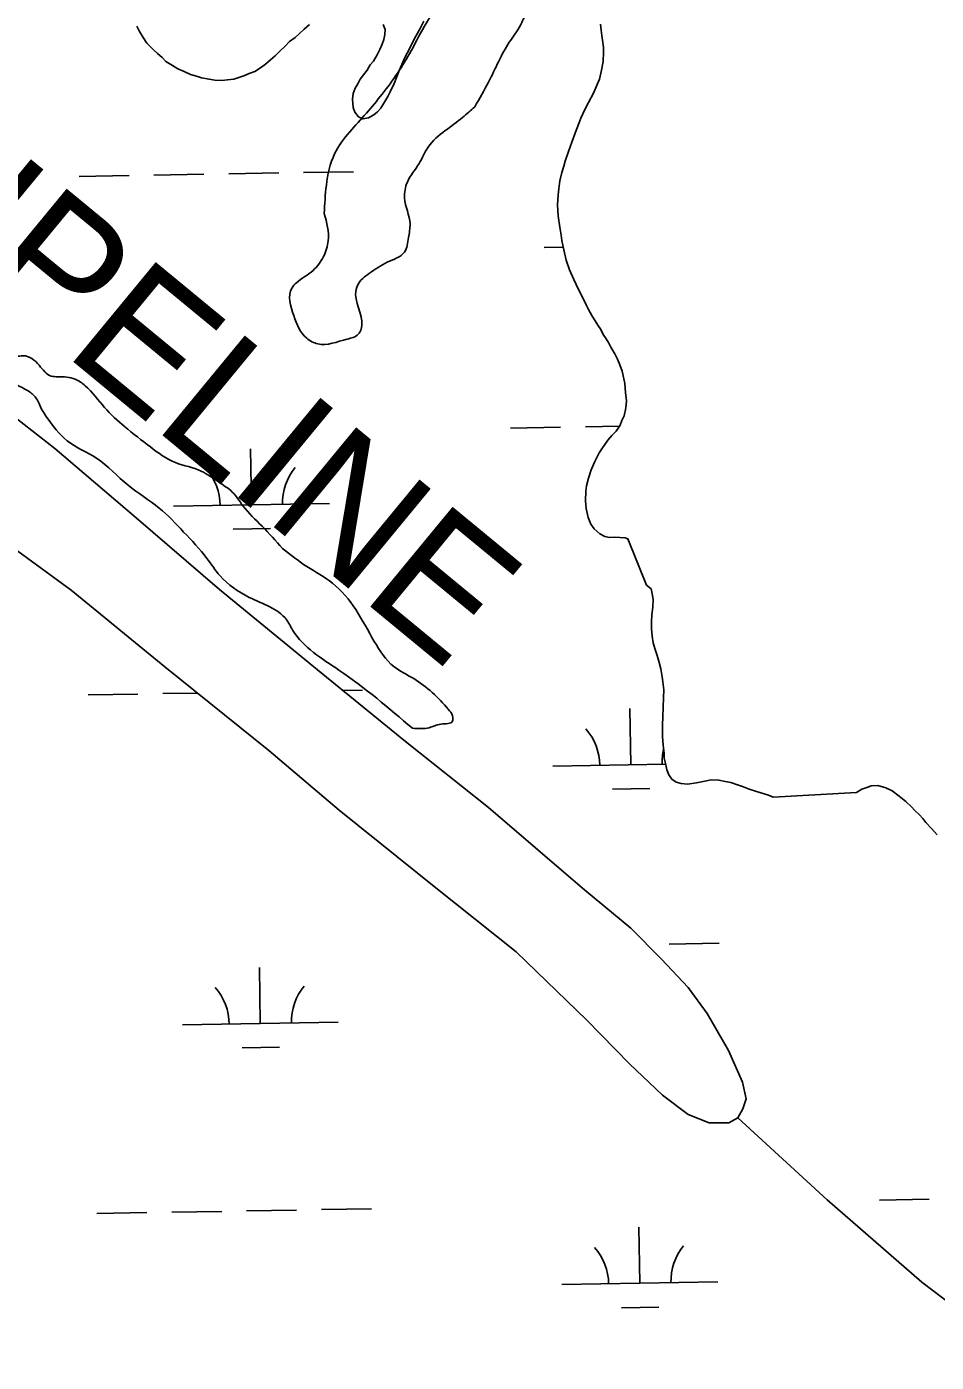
# Model space of a CAD drawing. Extents: x 3887375 to 3925618, y 296674 to 322633.
# Drawn here: x 3902961 to 3903544, y 308813 to 309670 of the extents above; entities that cross this region are included whole.
import ezdxf

# ---------------------------------------------------------------- set-up
doc = ezdxf.new("R2010")
doc.units = 0
for name, color, linetype in [('V-RIVR-EDGE', 7, 'Continuous'), ('V-RIVR-IDEN', 7, 'Continuous'), ('V-TOPO-SHOR', 7, 'Continuous'), ('V-WETL-SWMP', 7, 'Continuous')]:
    doc.layers.add(name, color=color, linetype=linetype)

msp = doc.modelspace()

# ---------------------------------------------------------------- linework, layer by layer
at = {"layer": 'V-RIVR-EDGE'}
for points in [[(3903151.55, 309549.98), (3903152.91, 309568.03), (3903158.25, 309588.27), (3903167.97, 309602.34), (3903178.56, 309614.2), (3903188.72, 309626.5), (3903207.28, 309654.2), (3903230.7, 309687.6), (3903244.38, 309700.78), (3903244.39, 309705.18), (3903230.77, 309714.46), (3903227.27, 309722.4), (3903230.81, 309731.19), (3903238.31, 309738.66), (3903250.22, 309747.88), (3903260.81, 309757.1), (3903271.86, 309770.28), (3903281.6, 309793.15), (3903302.81, 309823.92), (3903317.36, 309834.01), (3903326.2, 309845), (3903337.68, 309859.06), (3903344.77, 309878.42), (3903351.86, 309893.81), (3903362.89, 309903.47), (3903369.54, 309924.15), (3903373.13, 309951), (3903379.77, 309965.51), (3903393, 309972.08), (3903404.88, 309970.73), (3903408.39, 309963.68), (3903405.72, 309953.56), (3903407.91, 309946.95), (3903416.7, 309942.96), (3903422.4, 309933.26), (3903421.5, 309923.58), (3903411.78, 309910.83), (3903400.3, 309898.09), (3903392.34, 309884.02), (3903379.08, 309863.8), (3903365.8, 309836.09), (3903358.28, 309820.26), (3903346.32, 309791.23), (3903332.2, 309778.06), (3903316.75, 309761.8), (3903300.83, 309736.74), (3903292.44, 309727.52), (3903284.48, 309712.57), (3903285.34, 309703.32), (3903295.87, 309688.76), (3903295.85, 309681.28), (3903293.65, 309679.08), (3903281.31, 309676.91), (3903277.33, 309670.76), (3903270.26, 309659.77), (3903256.99, 309634.26), (3903248.14, 309618.43)], [(3903248.14, 309618.43), (3903240.2, 309611.41), (3903229.17, 309603.07), (3903218.14, 309592.53), (3903212.39, 309581.97), (3903204.87, 309570.1), (3903203.09, 309559.98), (3903206.57, 309543.24), (3903205.67, 309534.44), (3903203, 309525.2), (3903191.98, 309518.62), (3903180.51, 309511.6), (3903173.01, 309504.14), (3903171.67, 309497.97), (3903175.14, 309475.51), (3903173.37, 309472.43), (3903166.32, 309469.37), (3903147.38, 309466.33), (3903140.34, 309469.87), (3903132.01, 309484.42), (3903130.73, 309502.04), (3903133.82, 309505.55), (3903144.41, 309513.45), (3903151.04, 309522.24), (3903154.14, 309532.36), (3903151.55, 309549.98)], [(3903208.08, 309219.74), (3903160.96, 309257.08), (3903131.47, 309282.49), (3903127.27, 309289.41), (3903103.51, 309303.67), (3903084.73, 309317.53), (3903076.32, 309328.68), (3903061.39, 309345.61), (3903045.69, 309361), (3903025.77, 309375.63), (3903005.47, 309392.95), (3902986.69, 309404.13), (3902973.68, 309419.13), (3902970.24, 309424.51), (3902967.57, 309430.28), (3902962.97, 309435.28), (3902949.56, 309443.37), (3902943.82, 309451.83), (3902935.02, 309459.91), (3902930.81, 309464.91), (3902929.67, 309468.75), (3902931.98, 309472.58), (3902937.73, 309472.19), (3902943.48, 309466.41), (3902953.82, 309458.33), (3902958.43, 309458.7), (3902968.77, 309452.53), (3902976.43, 309445.61), (3902980.65, 309445.21), (3902991.78, 309443.65), (3902998.29, 309439.41), (3903010.54, 309425.56), (3903023.56, 309413.25), (3903040.03, 309400.16), (3903056.13, 309390.14), (3903072.62, 309384.73), (3903083.73, 309377.79), (3903092.54, 309371.24), (3903099.43, 309362.4), (3903111.68, 309349.32), (3903124.69, 309335.09)], [(3903124.69, 309335.09), (3903140.4, 309323.53), (3903156.88, 309312.75), (3903171.81, 309295.82), (3903183.65, 309275.45), (3903196.28, 309259.3), (3903208.93, 309251.59), (3903231.14, 309231.96), (3903233.81, 309227.73), (3903233.81, 309224.28), (3903226.51, 309222.38), (3903218.83, 309220.09), (3903208.08, 309219.74)]]:
    msp.add_spline(points, degree=3, dxfattribs=at)
at = {"layer": 'V-TOPO-SHOR'}
for points in [[(3903328.79, 309671.43), (3903329.24, 309667.48), (3903329.68, 309664.15), (3903330.12, 309661.03), (3903330.58, 309656.45), (3903330.6, 309653.33), (3903330.44, 309647.5), (3903329.45, 309641.87), (3903328.04, 309636.02)], [(3903328.04, 309636.02), (3903326.61, 309632.68), (3903324.15, 309627.04), (3903321.08, 309621.18), (3903318.62, 309616.58), (3903316.16, 309611.15), (3903314.94, 309607.6), (3903312.7, 309602.17), (3903310.46, 309595.69), (3903308.21, 309589.64), (3903306.18, 309583.58), (3903305.17, 309580.24), (3903303.95, 309576.28), (3903302.74, 309570.85), (3903301.95, 309565.64), (3903301.57, 309561.89), (3903301.2, 309555.43), (3903301.68, 309548.35), (3903302.57, 309541.07), (3903303.44, 309536.08), (3903303.89, 309532.55), (3903305.19, 309526.52), (3903306.7, 309520.08), (3903308.83, 309513.85), (3903311.59, 309507.62), (3903314.55, 309501.19), (3903316.67, 309497.04), (3903319.63, 309491.24), (3903321.11, 309488.33), (3903323.23, 309484.39), (3903327.02, 309478.39), (3903328.92, 309475.49), (3903330.4, 309472.38), (3903332.3, 309469.48), (3903333.99, 309466.78), (3903335.47, 309464.09), (3903338, 309459.94), (3903339.7, 309456.42), (3903341.18, 309452.89), (3903342.67, 309448.74), (3903343.75, 309443.96), (3903344.4, 309440.84), (3903344.87, 309435.01), (3903345.33, 309429.81), (3903344.95, 309425.22), (3903343.95, 309420.22), (3903342.51, 309417.09), (3903341.29, 309414.16), (3903338.82, 309410.39), (3903335.93, 309407.45), (3903333.45, 309404.52), (3903331.6, 309401.79), (3903329.54, 309399.07), (3903327.9, 309396.35), (3903325.03, 309390.91), (3903322.78, 309385.48), (3903320.95, 309380.05), (3903319.74, 309375.25), (3903319.35, 309371.92), (3903319.19, 309365.67), (3903319.65, 309360.68), (3903320.74, 309354.85), (3903322.44, 309350.71), (3903324.75, 309347.6), (3903328.32, 309344.51), (3903331.46, 309342.66), (3903334.58, 309342.06), (3903337.91, 309342.29), (3903341.04, 309342.11), (3903344.58, 309341.93), (3903346.34, 309341.24)], [(3902944.39, 309426.12), (3902978.86, 309399.18), (3903030.85, 309354.78), (3903084.48, 309308.76), (3903147.32, 309257.17), (3903203.77, 309211.17), (3903256.91, 309168.9), (3903317.17, 309117.06), (3903330.84, 309105.78)], [(3903330.84, 309105.78), (3903348.16, 309091.54), (3903367.88, 309071.67), (3903385, 309053.43), (3903397.15, 309036.79), (3903410.78, 309013.1), (3903419.9, 308992.67), (3903422.1, 308982.08), (3903420.04, 308975.7), (3903416.78, 308969.78), (3903411.15, 308966.67), (3903398.43, 308966.57), (3903384.95, 308971.88), (3903368.59, 308984.48), (3903347.45, 309004.57), (3903319.89, 309032.4), (3903274.75, 309076.34), (3903223.04, 309117.4), (3903161.13, 309167.09), (3903116.04, 309205.38), (3903049.38, 309259.04), (3902989.35, 309308.28), (3902949.52, 309337.42)], [(3903346.34, 309341.24), (3903358.18, 309311.59), (3903361.3, 309309.13), (3903361.94, 309306.03), (3903362.59, 309302.32), (3903362.22, 309297.56), (3903361.64, 309292.18), (3903361.46, 309288.25), (3903361.5, 309283.49), (3903361.96, 309278.74), (3903362.61, 309274.61), (3903363.67, 309270.9), (3903365.16, 309266.36), (3903366.43, 309261.82), (3903367.5, 309257.91), (3903368.37, 309252.74), (3903368.81, 309249.44), (3903369.26, 309244.48), (3903369.1, 309239.31), (3903368.94, 309233.31), (3903368.78, 309226.9), (3903368.41, 309221.94), (3903368.44, 309218.22), (3903368.47, 309214.49), (3903368.93, 309208.91), (3903369.59, 309203.75), (3903369.62, 309200.65), (3903370.69, 309196.32), (3903371.33, 309193.01), (3903372.6, 309189.92), (3903374.48, 309187.04), (3903377.19, 309185.21), (3903380.5, 309184.2), (3903384.64, 309183.82), (3903390.22, 309184.69), (3903395.58, 309185.77), (3903399.71, 309186.63), (3903404.68, 309186.46), (3903408.61, 309185.67), (3903412.34, 309184.87), (3903416.69, 309183.46), (3903419.8, 309182.45), (3903424.16, 309180.62), (3903428.1, 309179.41), (3903431.62, 309178.41), (3903436.39, 309176.79), (3903439.4, 309175.53)], [(3903439.4, 309175.53), (3903492.88, 309178.5), (3903496.38, 309180.59), (3903499.47, 309181.65), (3903502.36, 309182.71), (3903506.7, 309182.95), (3903511.67, 309181.54), (3903515.82, 309179.51), (3903520.19, 309176.24), (3903524.56, 309172.76), (3903528.1, 309169.27), (3903530.4, 309167.02), (3903533.11, 309164.35), (3903535.4, 309161.89), (3903537.49, 309159.22), (3903541.04, 309155.52), (3903544.58, 309151.42)], [(3903416.78, 308969.78), (3903474.15, 308917.26), (3903534.78, 308864.52), (3903616.17, 308802.89)]]:
    msp.add_lwpolyline(points, dxfattribs=at)
at = {"layer": 'V-WETL-SWMP'}
for p, q in [((3902994.38, 309573.73), (3903026.37, 309574.28)), ((3903042.37, 309574.56), (3903074.37, 309575.11)), ((3903090.36, 309575.38), (3903122.36, 309575.93)), ((3903138.36, 309576.2), (3903170.35, 309576.75)), ((3903292.52, 309528.1), (3903304.8, 309528.31)), ((3903271.1, 309412.28), (3903303.09, 309412.83)), ((3903319.09, 309413.11), (3903340.84, 309413.48)), ((3903104.85, 309362.99), (3903104.24, 309398.99)), ((3903054.86, 309362.14), (3903154.85, 309363.85)), ((3903093.12, 309347.36), (3903117.12, 309347.77)), ((3903000.09, 309241.11), (3903032.08, 309241.66)), ((3903048.08, 309241.93), (3903070.16, 309242.31)), ((3903163.59, 309243.91), (3903176.06, 309244.13)), ((3903348.22, 309196.33), (3903347.6, 309232.33)), ((3903298.23, 309195.47), (3903370.59, 309196.72)), ((3903336.49, 309180.7), (3903360.49, 309181.11)), ((3903372.79, 309081.31), (3903404.79, 309081.85)), ((3903110.56, 309030.37), (3903109.95, 309066.36)), ((3903060.57, 309029.51), (3903160.56, 309031.23)), ((3903098.83, 309014.73), (3903122.83, 309015.14)), ((3903507.63, 308917.09), (3903539.63, 308917.64)), ((3903005.8, 308908.48), (3903037.79, 308909.03)), ((3903053.79, 308909.3), (3903085.78, 308909.85)), ((3903101.78, 308910.13), (3903133.78, 308910.68)), ((3903149.78, 308910.95), (3903181.77, 308911.5)), ((3903353.93, 308863.71), (3903353.31, 308899.7)), ((3903303.94, 308862.85), (3903403.92, 308864.56)), ((3903342.2, 308848.07), (3903366.2, 308848.48))]:
    msp.add_line(p, q, dxfattribs=at)
for points in [[(3903031.32, 309670.08), (3903033.01, 309666.76), (3903035.34, 309662.81), (3903037.87, 309659.08), (3903041.66, 309655.35), (3903044.6, 309652.46), (3903047.54, 309649.98), (3903050.06, 309647.5), (3903054.25, 309644.82), (3903057.61, 309642.76), (3903061.79, 309640.92), (3903065.77, 309639.07), (3903069.74, 309638.06), (3903072.88, 309637.05), (3903077.68, 309636.04), (3903081.44, 309635.45), (3903085.82, 309635.27), (3903089.57, 309635.72), (3903093.53, 309636.17), (3903096.86, 309637.24), (3903099.98, 309638.31), (3903103.31, 309639.79), (3903107.05, 309641.08), (3903110.58, 309643.4), (3903113.9, 309645.72), (3903117, 309648.46), (3903120.11, 309650.98), (3903123, 309654.14), (3903126.52, 309657.29), (3903129.21, 309660.23), (3903132.94, 309662.77), (3903135.43, 309665.08), (3903138.74, 309668.24), (3903142.05, 309671.18)], [(3903189.4, 309671.15), (3903190.67, 309668.03), (3903190.49, 309664.7), (3903189.68, 309661.56), (3903188.66, 309658.63), (3903187.23, 309655.08), (3903185.59, 309651.72), (3903183.12, 309647.74), (3903181.06, 309645.22), (3903179, 309641.87), (3903176.73, 309638.93), (3903174.66, 309635.99), (3903173.02, 309633.06), (3903171.37, 309630.34), (3903170.15, 309626.99), (3903169.76, 309623.23), (3903170.22, 309617.81), (3903171.29, 309614.9), (3903173.61, 309612), (3903176.33, 309610.56), (3903179.87, 309611.22), (3903183.4, 309613.12), (3903185.68, 309615.23), (3903187.95, 309617.54), (3903189.81, 309620.68), (3903192.27, 309624.87), (3903193.92, 309628.02), (3903196.38, 309633.25), (3903197.81, 309637.22), (3903199.85, 309642.04), (3903201.9, 309647.06), (3903203.33, 309649.99), (3903206.21, 309655.44), (3903209.49, 309662.14), (3903212.98, 309668.63), (3903215.45, 309673.24)], [(3903328.79, 309671.43), (3903329.24, 309667.48), (3903329.68, 309664.15), (3903330.12, 309661.03), (3903330.58, 309656.45), (3903330.6, 309653.33), (3903330.44, 309647.5), (3903329.45, 309641.87), (3903328.04, 309636.02), (3903326.61, 309632.68), (3903324.15, 309627.04), (3903321.08, 309621.18), (3903318.62, 309616.58), (3903316.16, 309611.15), (3903314.94, 309607.6), (3903312.69, 309602.17), (3903310.46, 309595.69), (3903308.21, 309589.64), (3903306.18, 309583.58), (3903305.17, 309580.24), (3903303.95, 309576.28), (3903302.74, 309570.85), (3903301.95, 309565.64), (3903301.57, 309561.89), (3903301.2, 309555.43), (3903301.68, 309548.35), (3903302.57, 309541.07), (3903303.44, 309536.08), (3903303.89, 309532.55), (3903305.19, 309526.52), (3903306.7, 309520.08), (3903308.83, 309513.85), (3903311.59, 309507.62), (3903314.55, 309501.19), (3903316.67, 309497.04), (3903319.63, 309491.24), (3903321.11, 309488.33), (3903323.23, 309484.39), (3903327.02, 309478.39), (3903328.92, 309475.49), (3903330.4, 309472.38), (3903332.3, 309469.48), (3903333.99, 309466.78), (3903335.47, 309464.09), (3903338, 309459.94), (3903339.7, 309456.42), (3903341.18, 309452.89), (3903342.67, 309448.74), (3903343.75, 309443.96), (3903344.4, 309440.84), (3903344.87, 309435.01), (3903345.33, 309429.81), (3903344.95, 309425.23), (3903343.95, 309420.22)], [(3902949.52, 309337.42), (3902989.35, 309308.28), (3903049.38, 309259.04), (3903116.04, 309205.38), (3903161.13, 309167.09), (3903223.04, 309117.4), (3903274.75, 309076.34), (3903319.89, 309032.4), (3903347.45, 309004.57), (3903368.59, 308984.48), (3903384.95, 308971.88), (3903398.43, 308966.57), (3903411.15, 308966.67), (3903416.78, 308969.78), (3903420.04, 308975.7), (3903422.1, 308982.08), (3903419.9, 308992.67), (3903410.78, 309013.1), (3903397.15, 309036.79), (3903385, 309053.43), (3903367.88, 309071.67), (3903348.16, 309091.54), (3903330.84, 309105.78), (3903317.17, 309117.06), (3903256.91, 309168.9), (3903203.77, 309211.17), (3903147.32, 309257.17), (3903084.48, 309308.76), (3903030.85, 309354.78), (3902978.86, 309399.18), (3902944.39, 309426.12)], [(3903343.95, 309420.22), (3903342.51, 309417.09), (3903341.29, 309414.16), (3903338.82, 309410.39), (3903335.93, 309407.45), (3903333.45, 309404.52), (3903331.6, 309401.79), (3903329.54, 309399.07), (3903327.9, 309396.35), (3903325.03, 309390.91), (3903322.78, 309385.48), (3903320.95, 309380.05), (3903319.74, 309375.25), (3903319.35, 309371.92), (3903319.19, 309365.67), (3903319.65, 309360.68), (3903320.74, 309354.86), (3903322.44, 309350.71), (3903324.75, 309347.6), (3903328.32, 309344.51), (3903331.46, 309342.66), (3903334.58, 309342.06), (3903337.91, 309342.29), (3903341.04, 309342.11), (3903344.58, 309341.93), (3903346.34, 309341.24), (3903358.17, 309311.59), (3903361.29, 309309.13), (3903361.94, 309306.03), (3903362.59, 309302.32), (3903362.22, 309297.56), (3903361.64, 309292.18), (3903361.46, 309288.25), (3903361.5, 309283.49), (3903361.96, 309278.74), (3903362.61, 309274.61), (3903363.67, 309270.9), (3903365.16, 309266.36), (3903366.43, 309261.82), (3903367.5, 309257.9), (3903368.37, 309252.74), (3903368.81, 309249.44), (3903369.26, 309244.48), (3903369.1, 309239.31), (3903368.94, 309233.31), (3903368.78, 309226.9), (3903368.41, 309221.93), (3903368.44, 309218.21), (3903368.47, 309214.49), (3903368.93, 309208.91), (3903369.59, 309203.75), (3903369.62, 309200.65), (3903370.69, 309196.32), (3903371.33, 309193.01), (3903372.6, 309189.92), (3903374.48, 309187.04), (3903377.19, 309185.2), (3903380.5, 309184.2), (3903384.64, 309183.82), (3903390.22, 309184.69), (3903395.58, 309185.77), (3903399.71, 309186.63), (3903404.68, 309186.46), (3903408.61, 309185.66), (3903412.34, 309184.87), (3903416.69, 309183.46), (3903419.8, 309182.45), (3903424.16, 309180.62), (3903428.1, 309179.41), (3903431.62, 309178.41), (3903436.39, 309176.79), (3903439.4, 309175.53), (3903492.88, 309178.5), (3903496.38, 309180.59), (3903499.47, 309181.65), (3903502.36, 309182.71), (3903506.7, 309182.95), (3903511.67, 309181.54), (3903515.82, 309179.51), (3903520.19, 309176.24), (3903524.56, 309172.76), (3903528.1, 309169.27), (3903530.4, 309167.02), (3903533.11, 309164.35), (3903535.4, 309161.89), (3903537.49, 309159.22), (3903541.04, 309155.52), (3903544.58, 309151.42)]]:
    msp.add_lwpolyline(points, dxfattribs=at)
for centre, start, end in [((3903049.61, 309362.52), 0.21154, 41.7552), ((3903160.08, 309364.42), 140.21154, 181.75519), ((3903292.98, 309195.86), 0.21154, 41.7552), ((3903403.45, 309197.76), 165.92288, 181.75519), ((3903055.32, 309029.89), 0.21154, 41.7552), ((3903165.79, 309031.79), 140.21154, 181.75519), ((3903298.69, 308863.23), 0.21154, 41.7552), ((3903409.16, 308865.13), 140.21154, 181.75519)]:
    msp.add_arc(centre, 35.25, start, end, dxfattribs=at)

# ---------------------------------------------------------------- texts
at = {"layer": 'V-RIVR-IDEN'}
msp.add_text('PIPELINE', height=83, rotation=320.49899, dxfattribs=at).set_placement((3902845.62, 309574.3))

doc.saveas('drawing.dxf')
